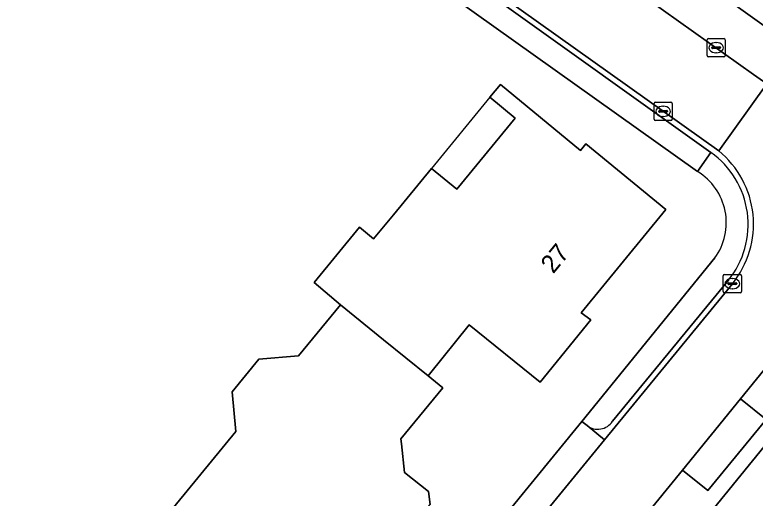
# Model space of a CAD drawing. Extents: x 159499 to 160349, y 382524 to 383273.
# Drawn here: x 160005.44 to 160046.07, y 383011.11 to 383037.64 of the extents above; entities that cross this region are included whole.
import ezdxf

# ---------------------------------------------------------------- set-up
doc = ezdxf.new("R2010")
doc.units = 0
for name, color, linetype in [('IMGEO_Erf', 7, 'Continuous'), ('IMGEO_Kolk', 7, 'Continuous'), ('IMGEO_Pand', 7, 'Continuous'), ('IMGEO_Pand_nummerreeks', 7, 'Continuous'), ('IMGEO_Pand_overbouw', 7, 'Continuous'), ('IMGEO_Parkeervlak_open', 7, 'Continuous'), ('IMGEO_Rijbaan_lokaal_open', 7, 'Continuous'), ('IMGEO_Voetpad_open', 7, 'Continuous')]:
    doc.layers.add(name, color=color, linetype=linetype)

msp = doc.modelspace()

# ---------------------------------------------------------------- linework, layer by layer
at = {"layer": 'IMGEO_Erf'}
for points in [[(160069.07, 383073.156), (160071.919, 383076.914), (160077.006, 383081.993), (160081.991, 383086.829), (160067.75, 383101.08), (160016.301, 383152.744), (160001.274, 383140.9), (160002.826, 383138.938), (160000, 383136.696), (159969.339, 383112.369), (160000, 383073.962), (160006.879, 383065.344), (160051.214, 383033.728), (160053.92, 383031.798), (160060.452, 383040.944)], [(160042.909, 383029.031), (160022.835, 383043.344), (160020.072, 383040.329), (160019.964, 383040.406), (160017.822, 383038.215), (160011.897, 383042.713), (160010.015, 383044.143), (160009.617, 383043.744), (160007.725, 383041.846), (160006.635, 383040.752), (160004.632, 383038.743), (160000, 383043.36), (159996.487, 383046.861), (160000, 383050.386), (160002.833, 383053.227), (160004.499, 383051.579), (160003.888, 383050.973), (160005.247, 383049.625), (160005.857, 383050.259), (160010.742, 383045.406), (160014.563, 383049.24), (160005.532, 383055.682), (160004.122, 383056.716)], [(160052.413, 382973.653), (160074.019, 383000), (160086.515, 383015.238), (160064.154, 383036.884), (160058.252, 383028.674), (160056.791, 383026.642), (160055.985, 383025.521), (160035.23, 383000), (160013.21, 382972.924), (160006.361, 382964.545)], [(160013.564, 383009.891), (160017.577, 383014.775), (160017.364, 383016.942), (160018.837, 383018.735), (160021.015, 383018.927), (160023.316, 383021.728), (160021.873, 383022.947), (160024.36, 383025.976), (160025.133, 383025.341), (160026.217, 383026.661), (160028.311, 383029.211), (160029.702, 383028.068), (160032.906, 383031.97), (160031.514, 383033.112), (160032.091, 383033.815), (160036.496, 383030.197), (160036.787, 383030.552), (160041.176, 383026.947), (160036.522, 383021.279), (160037.05, 383020.899), (160034.268, 383017.48), (160030.383, 383020.626), (160028.201, 383017.92), (160028.12, 383017.82), (160028.927, 383017.161), (160026.624, 383014.376), (160026.663, 383014.101), (160026.82, 383012.513), (160028.146, 383011.474), (160028.232, 383010.766)], [(160036.566, 383015.316), (160043.857, 383024.293)], [(159937.661, 382989.432), (159947.551, 382981.884), (159972.788, 382962.692), (159974.862, 382962.113), (159982.324, 382962.546), (159992.571, 382963.192), (159994.756, 382964.255), (160000, 382970.621), (160005.936, 382977.853), (160024.041, 383000), (160036.566, 383015.316)]]:
    msp.add_lwpolyline(points, dxfattribs=at)
msp.add_arc((160041.214, 383026.228), 3.275, 323.7872, 58.8419, dxfattribs=at)
at = {"layer": 'IMGEO_Kolk'}
for p, q in [((160043.431, 383035.405), (160043.431, 383036.257)), ((160043.506, 383036.331), (160044.358, 383036.331)), ((160043.919, 383036.111), (160043.944, 383036.111)), ((160044.432, 383036.257), (160044.432, 383035.405)), ((160043.69, 383035.825), (160043.69, 383035.837)), ((160044.128, 383035.788), (160043.73, 383035.788)), ((160043.733, 383035.874), (160044.131, 383035.874)), ((160044.174, 383035.837), (160044.174, 383035.825)), ((160044.358, 383035.331), (160043.506, 383035.331)), ((160043.942, 383035.551), (160043.917, 383035.551)), ((160040.521, 383031.915), (160040.521, 383032.767)), ((160040.596, 383032.841), (160041.448, 383032.841)), ((160041.522, 383032.767), (160041.522, 383031.915)), ((160040.78, 383032.335), (160040.78, 383032.347)), ((160040.823, 383032.384), (160041.221, 383032.384)), ((160041.009, 383032.621), (160041.034, 383032.621)), ((160041.264, 383032.347), (160041.264, 383032.335)), ((160041.218, 383032.298), (160040.82, 383032.298)), ((160041.032, 383032.061), (160041.007, 383032.061)), ((160041.448, 383031.841), (160040.596, 383031.841)), ((160044.396, 383023.383), (160045.248, 383023.383)), ((160044.321, 383022.457), (160044.321, 383023.309)), ((160044.809, 383023.163), (160044.834, 383023.163)), ((160045.322, 383023.309), (160045.322, 383022.457)), ((160044.58, 383022.877), (160044.58, 383022.889)), ((160045.018, 383022.84), (160044.62, 383022.84)), ((160044.623, 383022.926), (160045.021, 383022.926)), ((160044.832, 383022.603), (160044.807, 383022.603)), ((160045.064, 383022.889), (160045.064, 383022.877)), ((160045.248, 383022.383), (160044.396, 383022.383))]:
    msp.add_line(p, q, dxfattribs=at)
for points in [[(160043.431, 383035.405), (160043.431, 383036.257)], [(160043.506, 383036.331), (160044.358, 383036.331)], [(160044.432, 383036.257), (160044.432, 383035.405)], [(160044.358, 383035.331), (160043.506, 383035.331)], [(160040.521, 383031.915), (160040.521, 383032.767)], [(160040.596, 383032.841), (160041.448, 383032.841)], [(160041.522, 383032.767), (160041.522, 383031.915)], [(160041.448, 383031.841), (160040.596, 383031.841)], [(160044.396, 383023.383), (160045.248, 383023.383)], [(160044.321, 383022.457), (160044.321, 383023.309)], [(160045.322, 383023.309), (160045.322, 383022.457)], [(160045.248, 383022.383), (160044.396, 383022.383)]]:
    msp.add_lwpolyline(points, dxfattribs=at)
for centre, radius, start, end in [((160043.508, 383036.255), 0.0765, 91.552, 178.448), ((160043.508, 383036.255), 0.0765, 91.552, 178.448), ((160044.356, 383036.255), 0.0765, 1.552, 88.448), ((160044.356, 383036.255), 0.0765, 1.552, 88.448), ((160043.73, 383035.834), 0.0403, 85.8775, 175.7526), ((160043.727, 383035.824), 0.0366, 178.938, 274.7102), ((160044.131, 383035.831), 0.043, 264.8664, 352.4533), ((160044.135, 383035.836), 0.0386, 1.7309, 96.639), ((160043.508, 383035.407), 0.0765, 181.552, 268.448), ((160043.508, 383035.407), 0.0765, 181.552, 268.448), ((160044.356, 383035.407), 0.0765, 271.552, 358.448), ((160044.356, 383035.407), 0.0765, 271.552, 358.448), ((160040.598, 383032.765), 0.0765, 91.552, 178.448), ((160040.598, 383032.765), 0.0765, 91.552, 178.448), ((160041.446, 383032.765), 0.0765, 1.552, 88.448), ((160041.446, 383032.765), 0.0765, 1.552, 88.448), ((160040.82, 383032.344), 0.0403, 85.8775, 175.7526), ((160040.817, 383032.334), 0.0366, 178.938, 274.7102), ((160041.221, 383032.341), 0.043, 264.8664, 352.4533), ((160041.225, 383032.346), 0.0386, 1.7309, 96.639), ((160040.598, 383031.917), 0.0765, 181.552, 268.448), ((160040.598, 383031.917), 0.0765, 181.552, 268.448), ((160041.446, 383031.917), 0.0765, 271.552, 358.448), ((160041.446, 383031.917), 0.0765, 271.552, 358.448), ((160044.398, 383023.307), 0.0765, 91.552, 178.448), ((160044.398, 383023.307), 0.0765, 91.552, 178.448), ((160045.246, 383023.307), 0.0765, 1.552, 88.448), ((160045.246, 383023.307), 0.0765, 1.552, 88.448), ((160044.62, 383022.886), 0.0403, 85.8775, 175.7526), ((160044.617, 383022.876), 0.0366, 178.938, 274.7102), ((160045.021, 383022.883), 0.043, 264.8664, 352.4533), ((160045.025, 383022.888), 0.0386, 1.7309, 96.639), ((160044.398, 383022.459), 0.0765, 181.552, 268.448), ((160044.398, 383022.459), 0.0765, 181.552, 268.448), ((160045.246, 383022.459), 0.0765, 271.552, 358.448), ((160045.246, 383022.459), 0.0765, 271.552, 358.448)]:
    msp.add_arc(centre, radius, start, end, dxfattribs=at)
for centre, major_axis, ratio, start_param, end_param in [((160043.918, 383035.831), (-0.387, 0.002), 0.722429, 4.712389, 7.853982), ((160043.943, 383035.831), (-0.39, 0.002), 0.717154, 1.570796, 4.712389), ((160041.008, 383032.341), (-0.387, 0.002), 0.722429, 4.712389, 7.853982), ((160041.033, 383032.341), (-0.39, 0.002), 0.717154, 1.570796, 4.712389), ((160044.808, 383022.883), (-0.387, 0.002), 0.722429, 4.712389, 7.853982), ((160044.833, 383022.883), (-0.39, 0.002), 0.717154, 1.570796, 4.712389)]:
    msp.add_ellipse(centre, major_axis=major_axis, ratio=ratio, start_param=start_param, end_param=end_param, dxfattribs=at)
at = {"layer": 'IMGEO_Pand'}
for points in [[(160041.176, 383026.947), (160036.787, 383030.552), (160036.496, 383030.197), (160032.091, 383033.815), (160031.514, 383033.112), (160032.906, 383031.97), (160029.702, 383028.068), (160028.311, 383029.211), (160026.217, 383026.661), (160025.133, 383025.341), (160024.36, 383025.976), (160021.873, 383022.947), (160023.316, 383021.728), (160025.684, 383019.808), (160028.12, 383017.82), (160028.201, 383017.92), (160030.383, 383020.626), (160034.268, 383017.48), (160037.05, 383020.899), (160036.522, 383021.279)], [(160026.663, 383014.101), (160026.624, 383014.376), (160028.927, 383017.161), (160028.12, 383017.82), (160025.684, 383019.808), (160023.316, 383021.728), (160021.015, 383018.927), (160018.837, 383018.735), (160017.364, 383016.942), (160017.577, 383014.775), (160013.564, 383009.891), (160017.28, 383006.838), (160021.143, 383003.663), (160026.258, 383009.888), (160026.619, 383009.6), (160027.306, 383009.661), (160028.232, 383010.766), (160028.146, 383011.474), (160026.82, 383012.513)]]:
    msp.add_lwpolyline(points, close=True, dxfattribs=at)
at = {"layer": 'IMGEO_Pand_overbouw'}
msp.add_lwpolyline([(160032.906, 383031.97), (160031.514, 383033.112), (160028.311, 383029.211), (160029.702, 383028.068)], close=True, dxfattribs=at)
at = {"layer": 'IMGEO_Parkeervlak_open'}
msp.add_lwpolyline([(160042.078, 383012.654), (160043.484, 383011.526), (160046.669, 383015.431), (160045.262, 383016.562)], close=True, dxfattribs=at)
at = {"layer": 'IMGEO_Rijbaan_lokaal_open'}
for points in [[(160003.656, 383064.565), (160009.676, 383060.27), (160010.696, 383061.715), (160015.146, 383058.518), (160014.112, 383057.105), (160033.481, 383043.284), (160034.503, 383044.729), (160038.806, 383041.672), (160037.758, 383040.232), (160045.984, 383034.363), (160046.705, 383033.848), (160049.644, 383031.748), (160054.695, 383028.139), (160056.791, 383026.642), (160058.252, 383028.674), (160055.454, 383030.674), (160053.92, 383031.798), (160051.214, 383033.728), (160006.879, 383065.344)], [(160004.528, 383058.374), (160006.786, 383056.747), (160019.394, 383047.76), (160044.075, 383030.167), (160046.705, 383033.848), (160045.984, 383034.363), (160037.758, 383040.232), (160033.481, 383043.284), (160014.112, 383057.105), (160009.676, 383060.27), (160003.656, 383064.565)], [(160030.786, 382998.795), (160031.767, 383000), (160042.078, 383012.654), (160045.262, 383016.562), (160054.695, 383028.139), (160049.644, 383031.748), (160046.705, 383033.848), (160044.075, 383030.167)], [(160044.82, 383022.879), (160037.807, 383014.31), (160026.095, 383000), (160007.147, 382976.842), (160000, 382968.07), (159996.142, 382963.344)]]:
    msp.add_lwpolyline(points, dxfattribs=at)
msp.add_lwpolyline([(160035.23, 383000), (160055.985, 383025.521), (160056.791, 383026.642), (160054.695, 383028.139), (160045.262, 383016.562), (160046.669, 383015.431), (160043.484, 383011.526), (160042.078, 383012.654), (160031.767, 383000), (160030.786, 382998.795), (160032.171, 382997.658), (160028.981, 382993.743), (160027.604, 382994.891), (160020, 382985.559), (160021.402, 382984.443), (160018.2, 382980.518), (160016.821, 382981.656), (160007.59, 382970.326), (160008.954, 382969.217), (160005.808, 382965.295), (160006.361, 382964.545), (160013.21, 382972.924)], close=True, dxfattribs=at)
msp.add_arc((160040.804, 383026.151), 5.18, 320.8347, 50.8387, dxfattribs=at)
at = {"layer": 'IMGEO_Voetpad_open'}
for points in [[(160044.075, 383030.167), (160019.394, 383047.76)], [(160018.667, 383046.741), (160018.45, 383046.469), (160022.835, 383043.344), (160042.909, 383029.031), (160043.641, 383030.088), (160020.065, 383046.938)], [(160020.065, 383046.938), (160043.641, 383030.088)], [(160043.641, 383030.088), (160042.909, 383029.031)], [(160043.857, 383024.293), (160036.566, 383015.316), (160036.846, 383015.097)], [(160044.603, 383023.069), (160038.246, 383015.334)], [(160038.246, 383015.334), (160044.603, 383023.069)], [(160036.846, 383015.097), (160037.807, 383014.31), (160044.82, 383022.879)], [(160026.095, 383000), (160037.807, 383014.31), (160036.846, 383015.097), (160036.566, 383015.316), (160024.041, 383000), (160005.936, 382977.853), (160000, 382970.621), (159994.756, 382964.255), (159992.571, 382963.192), (159982.324, 382962.546), (159982.453, 382960.859), (159989.696, 382961.282), (159992.466, 382961.44)]]:
    msp.add_lwpolyline(points, dxfattribs=at)
for centre, radius, start, end in [((160040.834, 383026.128), 4.854, 320.9407, 54.6676), ((160040.834, 383026.128), 4.854, 320.9407, 54.6676), ((160040.804, 383026.151), 5.18, 320.8347, 50.8387), ((160041.214, 383026.228), 3.275, 323.7872, 58.8419), ((160037.438, 383015.855), 0.961, 232.008, 327.2085), ((160037.438, 383015.855), 0.961, 232.008, 327.2085)]:
    msp.add_arc(centre, radius, start, end, dxfattribs=at)

# ---------------------------------------------------------------- texts
at = {"layer": 'IMGEO_Pand_nummerreeks'}
msp.add_text('27', height=1, rotation=50.6094, dxfattribs=at).set_placement((160034.991, 383023.385))

doc.saveas('drawing.dxf')
